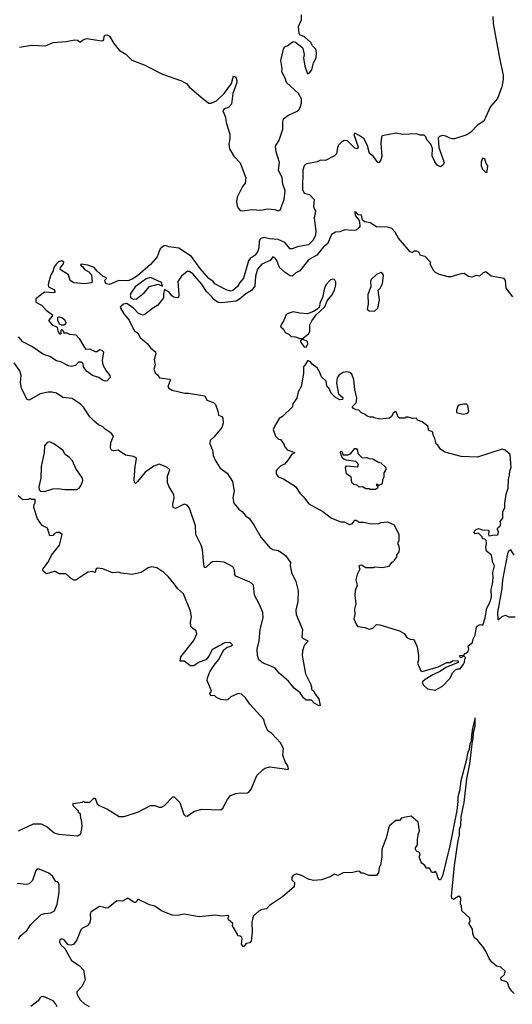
# Model space of a CAD drawing. Extents: x 2293878 to 2522763, y 823964 to 1006972.
# Tile 318 of 407: x 2405196 to 2409749, y 965940 to 975047. Entities that reach past the tile are written whole.
import ezdxf

# ---------------------------------------------------------------- set-up
doc = ezdxf.new("R2010")
doc.units = 0

msp = doc.modelspace()

# ---------------------------------------------------------------- linework, layer by layer
at = {"layer": '0CON20XD'}
for points in [[(2407762, 974202), (2407776.8, 974213.2), (2407788.4, 974235), (2407799.7, 974275), (2407799.2, 974315), (2407772.1, 974365), (2407663.3, 974465), (2407649.6, 974505), (2407618, 974565), (2407623.3, 974595), (2407609.5, 974670.5), (2407633.3, 974775), (2407643.3, 974795), (2407667.5, 974805), (2407725, 974846.2), (2407745, 974840), (2407803, 974793), (2407812.5, 974782.5), (2407823.8, 974725), (2407820, 974695), (2407832.3, 974617.7), (2407855, 974546.7), (2407875, 974556.9), (2407895, 974584.2), (2407912.2, 974647.8), (2407936.8, 974695), (2407940, 974745), (2407932.5, 974775), (2407903.3, 974805), (2407887.5, 974835), (2407827.3, 974887.3), (2407786.4, 974906.4), (2407778.3, 974918.3), (2407772, 974985), (2407800, 975045), (2407800.7, 975090.7)], [(2409569.6, 975075), (2409571.9, 975011.9), (2409630.4, 974690.4), (2409666, 974535), (2409665.2, 974495), (2409650.9, 974425), (2409611.2, 974318.8), (2409548.4, 974245), (2409485, 974109.2), (2409428.6, 974071.4), (2409365, 974006.2), (2409328.8, 973981.2), (2409215, 973946.4), (2409195, 973944.6), (2409171.5, 973951.5)], [(2405195, 974791.4), (2405305, 974812.5), (2405435, 974805.6), (2405505, 974835.8), (2405625, 974846.2), (2405705, 974861.5), (2405729.1, 974859.1), (2405755, 974840), (2405775, 974856.2), (2405815, 974871.9), (2405955, 974850), (2405966.4, 974853.6), (2405974, 974865), (2405977.5, 974895), (2405986.4, 974903.6), (2406005, 974906.7), (2406025, 974893.3), (2406065, 974826.7), (2406116, 974766), (2406177.3, 974727.3), (2406233.4, 974673.4), (2406345, 974628.6), (2406515, 974543.5), (2406692.9, 974482.9), (2406741.2, 974455), (2406762.5, 974425), (2406895, 974311.4), (2406945, 974276), (2406965, 974275.8), (2407015, 974295.8), (2407087.2, 974362.8), (2407153.4, 974456.6), (2407168, 974515), (2407175, 974523.8), (2407193.3, 974515), (2407203.8, 974485), (2407202.5, 974465), (2407165.7, 974364.3), (2407153.8, 974265), (2407126.2, 974235), (2407085, 974221.2), (2407074.3, 974205), (2407096.7, 974145), (2407105.6, 974095), (2407138.3, 973988.3), (2407137.5, 973945), (2407127.7, 973895), (2407133.9, 973853.9), (2407175.6, 973785), (2407235, 973724), (2407284.6, 973585), (2407280.3, 973535), (2407256.8, 973503.2), (2407206.9, 973405), (2407200.6, 973365), (2407206, 973325), (2407215, 973303.5), (2407233.1, 973283.1), (2407255, 973280), (2407345, 973290.6), (2407425, 973286.6), (2407485, 973298.6), (2407555, 973290), (2407585, 973278), (2407604.3, 973285.7), (2407641.1, 973385), (2407648.3, 973465), (2407629.2, 973525), (2407622.5, 973585), (2407586.9, 973655), (2407597.4, 973725), (2407566.1, 973825), (2407561.4, 973878.6), (2407595, 973933.8), (2407626.7, 974035), (2407627.1, 974105), (2407635, 974131.2), (2407675, 974160), (2407762, 974202)], [(2409171.5, 973951.5), (2409135, 973970.5), (2409105, 973976.5), (2409075, 973966.9), (2409063.1, 973955), (2409069.5, 973865), (2409120, 973725), (2409108.8, 973705), (2409085, 973686), (2409055, 973700), (2409032, 973732), (2409007.7, 973787.7), (2409010.5, 973855), (2408996.9, 973895), (2408958.5, 973935), (2408948.9, 973965), (2408935, 973977.5), (2408897.5, 973977.5), (2408865, 973990.5), (2408735, 973986.5), (2408675, 973996.2), (2408545.9, 973974.1), (2408539.2, 973960.8), (2408534.4, 973905), (2408544, 973785), (2408535, 973750), (2408515, 973722.5), (2408505, 973727.5), (2408465, 973781.2), (2408429.1, 973809.1), (2408409.8, 973879.8), (2408380, 973945), (2408334, 973975), (2408295, 973996), (2408285.7, 973984.3), (2408325, 973870), (2408318.8, 973851.2), (2408295, 973860), (2408225, 973927.8), (2408195, 973928.2), (2408171.4, 973915), (2408143.3, 973885), (2408133.3, 973865), (2408123.8, 973805), (2408105, 973786.7), (2408022.5, 973745), (2407975, 973748), (2407945, 973732.2), (2407850, 973715), (2407835, 973707.1), (2407826.1, 973693.9), (2407813.9, 973655), (2407810.2, 973475), (2407825, 973441.9), (2407875, 973429.2), (2407917.1, 973385), (2407910.8, 973315), (2407929.4, 973275), (2407918, 973215), (2407932.8, 973087.2), (2407925.8, 973044.2), (2407905.5, 973005), (2407864.1, 972965.9), (2407827.6, 972957.6), (2407765, 972946.8), (2407715, 972928.2), (2407695, 972928.5), (2407645.5, 972985), (2407585, 973014), (2407505, 973019.4), (2407455, 973031.9), (2407425, 973023.5), (2407415, 973014.4), (2407409, 972995), (2407405, 972936.2), (2407395.5, 972904.5), (2407371.7, 972868.3), (2407325, 972836.7), (2407309.4, 972815), (2407264.5, 972655), (2407230.5, 972615), (2407210.5, 972579.5), (2407165, 972541.1), (2407145, 972535.6), (2407105, 972548.2), (2406998.8, 972605), (2406984.2, 972625), (2406945, 972653.8), (2406865, 972745.7), (2406785, 972855.6), (2406665.8, 972934.2), (2406575, 972946.8), (2406545, 972957.5), (2406525, 972952.2), (2406495, 972928.4), (2406465.2, 972854.8), (2406406, 972784), (2406285, 972677.9), (2406235, 972645.9), (2406195, 972632.2), (2406113.3, 972635), (2406025, 972596.2), (2405997.5, 972605), (2405985, 972620), (2405983.6, 972636.4), (2405997, 972653), (2405995, 972660), (2405965, 972673.8), (2405911.9, 972721.9), (2405885.4, 972755), (2405825, 972777), (2405765, 972785.8), (2405757.5, 972775), (2405775, 972763.8), (2405795, 972735.8), (2405834.3, 972714.3), (2405858.3, 972688.3), (2405865, 972620), (2405856.4, 972613.6), (2405795, 972603.3), (2405695, 972612.5), (2405663.3, 972635), (2405646, 972686), (2405570, 972735), (2405572.5, 972755), (2405600.7, 972789.3), (2405604.4, 972805), (2405585, 972817.4), (2405555, 972806.9), (2405533.8, 972785), (2405511.6, 972755), (2405505.7, 972724.3), (2405485, 972688), (2405464.5, 972624.5), (2405458.5, 972595), (2405462.5, 972575), (2405511.1, 972551.1), (2405520.9, 972535), (2405520, 972525), (2405505, 972521.4), (2405425, 972528.2), (2405344, 972465), (2405343.8, 972433.8), (2405396.7, 972405), (2405441.2, 972361.2), (2405498.3, 972318.3), (2405497.5, 972305), (2405462.5, 972265), (2405495, 972224), (2405543.3, 972203.3), (2405547.5, 972165), (2405565, 972142.5), (2405575, 972140), (2405580, 972145), (2405580, 972175), (2405585, 972180), (2405598.3, 972168.3), (2405605, 972150), (2405631.7, 972151.7), (2405657, 972137), (2405715, 972132.5), (2405745, 972096.7), (2405805, 972000), (2405841.7, 972001.7), (2405895, 971977.5), (2405911.7, 971978.3), (2405935, 971997.5), (2405955, 971990), (2405970, 971975), (2405958.8, 971895), (2405963.8, 971855), (2405995, 971800), (2406030, 971755), (2406032.3, 971737.7), (2406005, 971706.7), (2405985, 971704), (2405961.7, 971711.7), (2405927.7, 971737.7), (2405867.5, 971755), (2405813.8, 971795), (2405786.7, 971836.7), (2405783.8, 971865), (2405765, 971878.6), (2405740, 971880), (2405712.7, 971847.3), (2405675, 971840), (2405646.7, 971845), (2405575, 971881.2), (2405535, 971892.9), (2405475, 971931.4), (2405415, 971950.5), (2405308, 972025), (2405225, 972068.1), (2405185, 972114)], [(2409505, 973632.5), (2409517, 973643), (2409523.3, 973695), (2409508.3, 973718.3), (2409495, 973760), (2409475, 973767.5), (2409461.7, 973728.3), (2409462, 973695), (2409475, 973663.3), (2409505, 973632.5)], [(2409754.2, 972485), (2409691.2, 972565), (2409687.5, 972635), (2409672.9, 972652.9), (2409554.4, 972674.4), (2409505, 972714.4), (2409478.8, 972705), (2409445, 972676.2), (2409415, 972679.4), (2409375.4, 972664.6), (2409345, 972671.5), (2409305, 972699.1), (2409273.1, 972696.9), (2409181.8, 972668.2), (2409155, 972667.9), (2409075, 972691.4), (2409038.8, 972708.8), (2409022.7, 972722.7), (2409008.3, 972751.7), (2408990, 972785), (2408992.5, 972805), (2408945, 972856.7), (2408900, 972865), (2408886.4, 972896.4), (2408866.4, 972906.4), (2408843, 972907), (2408825, 972892.5), (2408805, 972898.8), (2408698.6, 973025), (2408665, 973081.4), (2408635, 973115.7), (2408595, 973129.4), (2408495, 973130.6), (2408435, 973168.8), (2408385, 973177.5), (2408363, 973193), (2408355, 973237.5), (2408325, 973242.5), (2408305, 973267.5), (2408295, 973270), (2408296.7, 973235), (2408330, 973195), (2408337, 973177), (2408338.8, 973135), (2408333.3, 973125), (2408305, 973100.8), (2408265.8, 973095.8), (2408202, 973102), (2408156.3, 973083.6), (2408115, 973080.8), (2408078.8, 973061.2), (2408042.1, 972975), (2408005, 972947.3), (2407940.8, 972869.2), (2407865.2, 972824.8), (2407784.7, 972725.3), (2407748.8, 972705), (2407715, 972675.8), (2407695, 972678.1), (2407649.2, 972709.1), (2407598.5, 972755), (2407570.8, 972825), (2407555, 972843.8), (2407535, 972852.5), (2407510.7, 972819.3), (2407435, 972786), (2407395, 972739.2), (2407374.2, 972675.7), (2407368.1, 972581.9), (2407338.1, 972541.9), (2407285, 972510), (2407228.8, 972461.2), (2407197.8, 972442.2), (2407065, 972427.5), (2407031.8, 972431.8), (2406989.1, 972459.1), (2406971.1, 972485), (2406922.3, 972532.3), (2406875.4, 972605), (2406795, 972695.6), (2406765, 972717.5), (2406745, 972718), (2406692, 972675), (2406658.6, 972625), (2406665.9, 972505.9), (2406663.3, 972476.7), (2406646.2, 972473.8), (2406621.2, 972481.2), (2406602.5, 972492.5), (2406577.9, 972527.9), (2406535, 972550), (2406523.7, 972515), (2406524.6, 972475), (2406471.6, 972405), (2406422.9, 972377.1), (2406355, 972321.9), (2406337.5, 972315), (2406295, 972329), (2406251.2, 972375), (2406185, 972422.8), (2406156.8, 972415), (2406129.3, 972395), (2406124.8, 972385), (2406159.1, 972325), (2406207.3, 972267.3), (2406255, 972171.4), (2406287.3, 972147.3), (2406308.4, 972108.4), (2406375, 972052.7), (2406409.6, 972009.6), (2406450.2, 971975), (2406454, 971956), (2406439.4, 971905), (2406446.8, 971853.2), (2406436.7, 971815), (2406449.5, 971779.5), (2406471.2, 971761.2), (2406487.5, 971735), (2406585, 971721.2), (2406589.2, 971715), (2406566.2, 971655), (2406575, 971637.5), (2406605, 971620), (2406721.7, 971591.7), (2406755, 971593.3), (2406908, 971568), (2406926.7, 971526.7), (2406987.5, 971505), (2407006.1, 971486.1), (2407028.8, 971425), (2407035, 971390), (2407065, 971376.2), (2407075, 971362.5), (2407077.1, 971315), (2407063.8, 971275), (2406990, 971185), (2406956.2, 971155), (2406954.2, 971125), (2406978.2, 971065), (2406985.6, 971015), (2407002.1, 970972.1), (2407047.7, 970897.7), (2407115, 970851.2), (2407163.1, 970775), (2407179.5, 970685), (2407167.5, 970625), (2407175, 970576.2), (2407220, 970520), (2407253.8, 970495), (2407285, 970456), (2407316, 970435), (2407363, 970367), (2407425, 970261.2), (2407509.5, 970159.5), (2407535, 970145.6), (2407584.1, 970135.9), (2407615, 970118.9), (2407655, 970086.9), (2407697.8, 970025), (2407696.7, 969995), (2407707.5, 969935), (2407749.7, 969849.7), (2407771.1, 969765), (2407767.5, 969665), (2407746.9, 969585), (2407751.5, 969545), (2407808.5, 969405), (2407804.5, 969335), (2407815, 969322.2), (2407853.3, 969305), (2407858.1, 969295), (2407830.9, 969269.1), (2407820.8, 969249.1), (2407809.2, 969205), (2407807, 969165), (2407837.3, 968997.3), (2407882.4, 968902.4), (2407893.6, 968876.4), (2407892.5, 968855), (2407915.7, 968835), (2407928, 968808), (2407962, 968765), (2407972.5, 968705), (2407965, 968700), (2407917.5, 968725), (2407891.7, 968751.7), (2407845, 968753.3), (2407820, 968775), (2407789.5, 968819.5), (2407733.1, 968865), (2407679.9, 968929.9), (2407595, 969002.9), (2407557.8, 969047.8), (2407511.9, 969071.9), (2407445, 969093.6), (2407407.5, 969125), (2407394.5, 969165), (2407389.5, 969225), (2407408.3, 969301.7), (2407417.1, 969407.1), (2407446.7, 969515), (2407443.2, 969563.2), (2407408.7, 969645), (2407364.7, 969724.7), (2407356.2, 969815), (2407338.9, 969835), (2407317.2, 969847.2), (2407195, 969900.8), (2407185.5, 969915.5), (2407181.1, 969955), (2407164.5, 969985), (2407085, 970028.8), (2407015, 970035.3), (2406978.8, 970031.2), (2406958.7, 970021.3), (2406915, 969978.8), (2406905, 969980), (2406897.2, 970007.2), (2406885.4, 970145), (2406873.1, 970185), (2406824.6, 970284.6), (2406820.3, 970365), (2406765, 970528.6), (2406745, 970556.7), (2406715, 970566.7), (2406635, 970525.8), (2406614, 970535), (2406611.1, 970565), (2406622.9, 970625), (2406621.5, 970655), (2406573.5, 970733.5), (2406561.2, 970765), (2406560.7, 970825), (2406582.3, 970882.3), (2406555, 970907.5), (2406485, 970934.5), (2406435, 970918.2), (2406357.1, 970862.9), (2406285, 970774), (2406265, 970757.5), (2406256.1, 970766.1), (2406253.8, 970793.8), (2406263.6, 970915), (2406275.8, 970985), (2406271.2, 970995), (2406247.1, 971007.1), (2406175, 971020), (2406106.6, 971066.6), (2406065, 971060.5), (2406044.5, 971064.5), (2406035.7, 971085), (2406039.2, 971135), (2406063.3, 971195), (2406041.2, 971221.2), (2405985, 971260), (2405965, 971281.4), (2405925, 971298.6), (2405883.4, 971333.4), (2405844.6, 971374.6), (2405785, 971461.9), (2405759.2, 971489.2), (2405682.1, 971542.1), (2405595, 971551.1), (2405535, 971591.1), (2405495, 971600.9), (2405460.5, 971600.5)], [(2408475, 972350), (2408505, 972377.5), (2408522, 972455), (2408510, 972545), (2408529.2, 972565), (2408550, 972605), (2408557.5, 972685), (2408549.7, 972699.7), (2408535, 972707.5), (2408495, 972691.4), (2408445.8, 972645), (2408437.5, 972625), (2408441.2, 972575), (2408413.8, 972505), (2408416.2, 972415), (2408408.3, 972368.3), (2408425, 972352.5), (2408475, 972350)], [(2406245, 972460.4), (2406275, 972464.5), (2406345, 972521.5), (2406395, 972578.4), (2406475, 972601.1), (2406515, 972582.5), (2406506.7, 972615), (2406405, 972663.6), (2406365, 972649.3), (2406262.5, 972575), (2406223.6, 972516.4), (2406216.1, 972495), (2406222.8, 972472.8), (2406245, 972460.4)], [(2407785, 972096.7), (2407815, 972100), (2407868.8, 972145), (2407876.2, 972165), (2407878, 972225), (2407897.5, 972262.5), (2407935, 972317.5), (2408015, 972390), (2408038.8, 972445), (2408080.7, 972499.3), (2408104.3, 972545.7), (2408118.8, 972595), (2408119.3, 972619.3), (2408105, 972642.5), (2408085, 972646.2), (2408065, 972636.2), (2408024.3, 972595.7), (2408008.8, 972551.2), (2407994.2, 972475), (2407972, 972435), (2407962.5, 972385), (2407943.8, 972366.2), (2407912.9, 972347.1), (2407855, 972326.7), (2407785, 972332.5), (2407725, 972346), (2407667.5, 972325), (2407656.2, 972315), (2407636, 972265), (2407606.7, 972215), (2407610, 972205), (2407633.3, 972185), (2407650, 972155), (2407685, 972137.5), (2407706.4, 972116.4), (2407745, 972112), (2407785, 972096.7)], [(2405605, 972220), (2405585, 972220), (2405565, 972230), (2405547.5, 972265), (2405550, 972295), (2405565, 972300), (2405585, 972293.8), (2405611.2, 972275), (2405622.5, 972245), (2405618.3, 972231.7), (2405605, 972220)], [(2407845, 972017.5), (2407860, 972045), (2407855, 972070), (2407815, 972090), (2407801.7, 972088.3), (2407790, 972075), (2407795, 972060), (2407825, 972022.5), (2407845, 972017.5)], [(2405460.5, 971600.5), (2405385, 971585.4), (2405285, 971527.5), (2405265, 971533.3), (2405212.2, 971635), (2405202.2, 971695), (2405211.1, 971755), (2405197.6, 971797.6), (2405144, 971874)], [(2409035, 968843.8), (2409105, 968882.5), (2409175, 968957.5), (2409197.5, 969005), (2409225, 969032.5), (2409245, 969042.5), (2409266.4, 969043.6), (2409297.5, 969085), (2409306.4, 969103.6), (2409310, 969135), (2409320, 969145), (2409305, 969160), (2409295, 969160), (2409281.7, 969148.3), (2409268.3, 969148.3), (2409263.8, 969165), (2409301.7, 969168.3), (2409312.5, 969185), (2409339.3, 969200.7), (2409347.5, 969225), (2409342.5, 969255), (2409382.5, 969285), (2409385, 969310), (2409406.7, 969355), (2409419.3, 969430.7), (2409435, 969446.7), (2409455, 969452.5), (2409477.5, 969445), (2409497.8, 969515), (2409513.6, 969605), (2409540.4, 969655), (2409555.3, 969704.8), (2409552.8, 969775), (2409566.7, 969825), (2409573.3, 969885), (2409569.6, 969935), (2409584.4, 969995), (2409567.6, 970027.6), (2409555.4, 970095.4), (2409511.2, 970131.2), (2409504, 970165), (2409511.2, 970205), (2409508.8, 970228.8), (2409495, 970242.5), (2409480, 970245), (2409470, 970255), (2409470, 970265), (2409437, 970297), (2409405, 970290), (2409397.5, 970305), (2409400, 970315), (2409415, 970332.5), (2409435, 970340), (2409475, 970327.5), (2409526.7, 970326.7), (2409532.5, 970315), (2409527.5, 970285), (2409533, 970273), (2409585, 970281.2), (2409605, 970277.5), (2409618.1, 970285), (2409622.2, 970312.2), (2409610, 970335), (2409614, 970346), (2409638, 970365), (2409642, 970385), (2409637.5, 970405), (2409660.8, 970435), (2409662, 970495), (2409679.6, 970535), (2409679.4, 970575), (2409692.4, 970657.6), (2409711, 970715), (2409713.4, 970796.6), (2409724.3, 970835), (2409725.5, 970875), (2409737.3, 970905), (2409728, 971025), (2409684, 971064), (2409655, 971073.8), (2409428.3, 971001.7), (2409275, 971006), (2409126.4, 971046.4), (2409086.7, 971075), (2409062, 971112), (2409045, 971123.8), (2409033.9, 971173.9), (2409016.7, 971205), (2409013, 971233), (2408975, 971250), (2408970, 971285), (2408916.2, 971326.2), (2408871.7, 971341.7), (2408865, 971360), (2408827, 971357), (2408785, 971370), (2408765, 971370), (2408755, 971360), (2408705, 971362.5), (2408695, 971370), (2408675, 971420), (2408665, 971420), (2408650.7, 971409.3), (2408633, 971377), (2408615, 971360), (2408525, 971352.5), (2408473, 971363), (2408465, 971370), (2408435, 971370), (2408408.3, 971378.3), (2408390, 971395), (2408355, 971410), (2408330, 971435), (2408305, 971437.5), (2408280.7, 971450.7), (2408270, 971465), (2408306.1, 971503.9), (2408312.5, 971545), (2408293.8, 971625), (2408285.8, 971715), (2408265, 971767.5), (2408247.5, 971785), (2408215, 971788.8), (2408185, 971783.8), (2408145, 971760), (2408128.8, 971735), (2408124.1, 971684.1), (2408143.8, 971585), (2408181.7, 971551.7), (2408180, 971535), (2408155, 971530), (2408115, 971552.5), (2408073.9, 971593.9), (2408057.5, 971635), (2408035, 971660), (2408030, 971705), (2407984.2, 971744.2), (2407970, 971785), (2407946.4, 971826.4), (2407900.7, 971860.7), (2407885, 971882.5), (2407865, 971892.5), (2407855, 971890), (2407838.3, 971861.7), (2407820, 971835), (2407820, 971775), (2407797.3, 971652.7), (2407770, 971605), (2407756, 971545), (2407720, 971495), (2407716.7, 971465), (2407625, 971377.5), (2407595, 971357.5), (2407550, 971285), (2407540, 971255), (2407560, 971195), (2407587.5, 971167.5), (2407605, 971162.5), (2407619.3, 971149.3), (2407640, 971115), (2407640, 971105), (2407668.3, 971068.3), (2407740, 971045), (2407730, 971035), (2407710.7, 971029.3), (2407677.5, 970975), (2407643, 970937), (2407609.3, 970920.7), (2407575, 970887.5), (2407567, 970873), (2407567, 970847), (2407585, 970817.5), (2407635, 970800), (2407745, 970730), (2407785, 970666.7), (2407818, 970635), (2407869.5, 970569.5), (2407997, 970497), (2408076.4, 970436.4), (2408165, 970402.5), (2408195, 970402.5), (2408245, 970377.5), (2408273, 970387), (2408295, 970417.5), (2408305, 970417.5), (2408335, 970400), (2408375, 970400), (2408445, 970382.5), (2408515, 970387.5), (2408535, 970396.7), (2408595, 970402.5), (2408657.5, 970375), (2408700, 970285), (2408700, 970225), (2408690, 970215), (2408690, 970195), (2408697, 970187), (2408702.5, 970155), (2408700, 970125), (2408680, 970095), (2408680, 970075), (2408660, 970055), (2408655, 970040), (2408645, 970030), (2408635, 970030), (2408605, 969990), (2408551.7, 969978.3), (2408475, 969982.5), (2408465, 969977.5), (2408395, 969976.7), (2408355, 970002.5), (2408330, 969995), (2408340, 969965), (2408313.8, 969915), (2408304, 969865), (2408313.8, 969815), (2408296.2, 969765), (2408292, 969725), (2408304, 969645), (2408291.2, 969595), (2408294.1, 969545.9), (2408283.3, 969505), (2408308.8, 969448.8), (2408322.5, 969435), (2408385, 969426.2), (2408425, 969410), (2408460.7, 969419.3), (2408495, 969454), (2408525, 969450), (2408705, 969393.8), (2408749.5, 969369.5), (2408775, 969333.8), (2408805, 969318), (2408835, 969313.3), (2408845, 969302.5), (2408870, 969245), (2408882.5, 969165), (2408882.5, 969125), (2408873.3, 969095), (2408904.5, 969024.5), (2408915, 969018), (2409065, 969061.2), (2409145, 969100), (2409175, 969102.5), (2409195, 969116.7), (2409245, 969120), (2409250, 969115), (2409248.3, 969101.7), (2409133.8, 969056.2), (2409085, 969021.2), (2409015, 968988.6), (2408945, 968945.5), (2408921.9, 968925), (2408915.8, 968915), (2408924, 968895), (2408965, 968856.2), (2409035, 968843.8)], [(2409295, 971396.7), (2409325, 971403.8), (2409342.5, 971415), (2409346.7, 971425), (2409337, 971477), (2409325, 971490), (2409298.3, 971491.7), (2409258.3, 971481.7), (2409247, 971473), (2409232.5, 971435), (2409233.6, 971413.6), (2409295, 971396.7)], [(2405425, 970683.3), (2405501.7, 970708.3), (2405545, 970711.2), (2405615, 970702.5), (2405725, 970702), (2405745, 970712.9), (2405765, 970740.6), (2405778.5, 970785), (2405775.7, 970805.7), (2405713.8, 970895), (2405685, 970967.5), (2405657.7, 970997.7), (2405616.2, 971025), (2405594, 971064), (2405512.3, 971122.3), (2405475, 971141.2), (2405450, 971135), (2405424.4, 971105), (2405422, 971045), (2405394.3, 970915), (2405390.8, 970805), (2405373.3, 970725), (2405377.5, 970697.5), (2405387, 970687), (2405425, 970683.3)], [(2408435, 970700), (2408425, 970707.5), (2408395, 970707.5), (2408365, 970727.5), (2408335, 970722.5), (2408311.7, 970741.7), (2408285, 970747.5), (2408266.7, 970765), (2408260, 970815), (2408217.5, 970845), (2408207.5, 970905), (2408215, 970920), (2408317.5, 970912.5), (2408327.5, 970925), (2408321.7, 970941.7), (2408301.7, 970961.7), (2408215, 970972.5), (2408191.7, 970981.7), (2408173.3, 971005), (2408160, 971045), (2408163.6, 971056.4), (2408175, 971050), (2408182.5, 971022.5), (2408228.3, 971021.7), (2408255, 971032.5), (2408295, 971080), (2408305, 971080), (2408317.5, 971065), (2408320, 971035), (2408360, 970995), (2408405, 970997.5), (2408425, 970987.5), (2408460, 970985), (2408513, 970953), (2408535, 970947.5), (2408580, 970905), (2408580, 970885), (2408562.5, 970855), (2408562.5, 970815), (2408550.5, 970789.5), (2408545.5, 970755), (2408515, 970737.5), (2408505, 970747.5), (2408491.7, 970748.3), (2408507, 970727), (2408502.5, 970715), (2408485, 970702.5), (2408435, 970700)], [(2405184.5, 967545.5), (2405325, 967607.5), (2405395, 967607.5), (2405450.7, 967580.7), (2405515, 967526.7), (2405555, 967513.3), (2405731.7, 967498.3), (2405760, 967515), (2405772.5, 967585), (2405767.5, 967647.5), (2405760, 967655), (2405757, 967697), (2405740, 967715), (2405740, 967725), (2405690, 967775), (2405691.7, 967798.3), (2405775, 967810), (2405785, 967817.5), (2405795, 967810), (2405845, 967810), (2405880, 967845), (2405895, 967847.5), (2405913, 967793), (2405931.7, 967778.3), (2406006.1, 967746.1), (2406115, 967677.5), (2406163, 967677), (2406295, 967720), (2406405, 967777.5), (2406445, 967777.5), (2406485, 967763.3), (2406506.4, 967763.6), (2406533, 967777), (2406611.7, 967858.3), (2406625, 967860), (2406676.7, 967805), (2406712.5, 967695), (2406725, 967682.5), (2406745, 967680), (2406805, 967722.5), (2406875, 967743.8), (2407055, 967738.6), (2407075, 967754), (2407116.5, 967833.5), (2407145, 967869.5), (2407195, 967890.9), (2407235, 967896.2), (2407295, 967892.9), (2407315, 967902.2), (2407335, 967930), (2407389.3, 968055), (2407445, 968112.3), (2407466, 968125), (2407505.5, 968135.5), (2407620.5, 968119.5), (2407675, 968110), (2407680, 968115), (2407673.3, 968145), (2407653.3, 968175), (2407633.8, 968225), (2407628.8, 968245), (2407633.3, 968305), (2407607, 968357), (2407526.2, 968445), (2407488.3, 968468.3), (2407461.2, 968535), (2407454, 968575), (2407322, 968715), (2407282.5, 968775), (2407245, 968808.8), (2407215, 968814), (2407147.8, 968782.2), (2407115.4, 968754.6), (2407105, 968752.9), (2407055, 968758.8), (2407016.4, 968776.4), (2406995, 968797.5), (2406965, 968793.3), (2406956.7, 968805), (2406954, 968815), (2406967.5, 968835), (2406966.7, 968845), (2406929.4, 968935), (2406932, 968958), (2406954.6, 969015.4), (2406992.8, 969077.2), (2407034.3, 969125), (2407082.7, 969217.3), (2407115, 969243.3), (2407147.7, 969252.3), (2407162.5, 969265), (2407145, 969282.5), (2407097, 969287), (2407033.6, 969253.6), (2406975, 969219.2), (2406945, 969161.2), (2406915.6, 969124.4), (2406855, 969104.3), (2406805, 969069.4), (2406775, 969071.4), (2406715, 969113.3), (2406680, 969115), (2406686, 969155), (2406806.7, 969305), (2406834.2, 969365), (2406826.2, 969395), (2406795, 969416), (2406779.2, 969435), (2406774.1, 969474.1), (2406782.5, 969525), (2406776, 969575), (2406710, 969735), (2406653.8, 969785), (2406625, 969830), (2406567.7, 969897.7), (2406527.5, 969935), (2406465, 969977.5), (2406415, 969986.7), (2406384.1, 969975.9), (2406320, 969935), (2406235, 969913.8), (2406135, 969926.2), (2406105, 969936.2), (2406086.2, 969933.8), (2406055, 969931.2), (2405965, 969968.8), (2405915, 969973.3), (2405900, 969965), (2405895, 969933.3), (2405865, 969943.8), (2405825, 969936.7), (2405715, 969862.5), (2405695, 969863.8), (2405675, 969873.8), (2405621.7, 969921.7), (2405560.7, 969920.7), (2405525, 969942.5), (2405515, 969942.5), (2405445, 969920), (2405412.5, 969945), (2405410, 969965), (2405459.7, 970030.3), (2405490, 970095), (2405563.3, 970185), (2405587.5, 970285), (2405565, 970302.5), (2405535, 970303.3), (2405515, 970292.5), (2405503.6, 970276.4), (2405475, 970272.5), (2405452.5, 970345), (2405405, 970367.5), (2405360.5, 970430.5), (2405327.5, 970535), (2405330, 970565), (2405340, 970575), (2405338.3, 970608.3), (2405305, 970610), (2405295, 970617.5), (2405271.7, 970608.3), (2405225, 970606.7), (2405183, 970643)], [(2409765, 970092.5), (2409735, 970142.5), (2409715, 970130.8), (2409703.8, 970105), (2409658.7, 969865), (2409651.1, 969785), (2409610.6, 969565), (2409615, 969500), (2409625, 969500), (2409655, 969527.5), (2409685, 969537.5), (2409713.6, 969523.6), (2409775, 969522.5)], [(2409765, 966040), (2409745, 966060), (2409720, 966095), (2409707.5, 966135), (2409696.4, 966146.4), (2409645, 966162.5), (2409643.3, 966185), (2409677.5, 966215), (2409682.5, 966245), (2409643.6, 966283.6), (2409603.9, 966293.9), (2409560.7, 966330.7), (2409533.9, 966363.9), (2409507.5, 966425), (2409482.5, 966465), (2409429.3, 966529.3), (2409397, 966557), (2409383.6, 966593.6), (2409382.5, 966635), (2409350, 966685), (2409350, 966695), (2409360, 966705), (2409357, 966737), (2409282.5, 966805), (2409280, 966855), (2409270, 966865), (2409272.5, 966925), (2409255, 966940), (2409205, 966910), (2409191.2, 966921.2), (2409186.2, 966935), (2409189.1, 966970.9), (2409214.7, 967225), (2409248.1, 967455), (2409261.8, 967505), (2409261.1, 967555), (2409272.4, 967595), (2409277.3, 967672.7), (2409305, 967807.5), (2409328.9, 968025), (2409355.5, 968165), (2409380, 968375), (2409388, 968395), (2409390, 968455), (2409407, 968513), (2409405, 968590), (2409382, 968495), (2409370.8, 968425), (2409370, 968375), (2409355, 968347.5), (2409349.2, 968295), (2409335, 968262.5), (2409326.8, 968203.2), (2409273.1, 968006.9), (2409260, 967915), (2409244.6, 967855.4), (2409246.9, 967815), (2409236.5, 967733.5), (2409170.8, 967405), (2409105, 967127.5), (2409085, 967090), (2409075, 967090), (2409062.5, 967105), (2409052.5, 967145), (2409038.3, 967168.3), (2409025, 967160), (2409005, 967160), (2408985, 967200), (2408955, 967200), (2408940, 967225), (2408913.6, 967243.6), (2408905, 967260), (2408890, 967295), (2408890, 967315), (2408897, 967323), (2408890, 967345), (2408865, 967356.7), (2408853.8, 967375), (2408854.3, 967385.7), (2408873.8, 967415), (2408871.7, 967468.3), (2408880.7, 967519.3), (2408892.5, 967545), (2408880, 967625), (2408815, 967680), (2408745, 967667.5), (2408725, 967660), (2408705, 967640), (2408671.7, 967638.3), (2408615, 967590), (2408605, 967570), (2408583.8, 967475), (2408542.5, 967375), (2408543, 967307), (2408530, 967225), (2408520, 967215), (2408511.7, 967158.3), (2408495, 967130), (2408425, 967130), (2408371.7, 967151.7), (2408353, 967153), (2408338.3, 967168.3), (2408325, 967170), (2408275, 967160), (2408185, 967156.7), (2408135, 967130), (2408105, 967143.3), (2408065, 967120), (2407985, 967091.2), (2407915, 967083.3), (2407870, 967095), (2407801.7, 967131.7), (2407755, 967147.5), (2407725.9, 967134.1), (2407711.2, 967115), (2407712.3, 967092.3), (2407736.7, 967065), (2407733, 967027), (2407625, 966932.5), (2407505, 966852.5), (2407476.1, 966823.9), (2407435, 966816.2), (2407405, 966802.5), (2407353.9, 966756.1), (2407342, 966695), (2407343.6, 966606.4), (2407336.4, 966523.6), (2407321.7, 966508.3), (2407289.3, 966500.7), (2407265, 966472.5), (2407247.5, 966495), (2407252.5, 966545), (2407248.8, 966558.8), (2407235, 966570), (2407211.7, 966571.7), (2407208.3, 966588.3), (2407162.5, 966665), (2407167, 966687), (2407125, 966720), (2407122.5, 966735), (2407130, 966755), (2407121.7, 966761.7), (2407065, 966756.2), (2407005.9, 966764.1), (2406855, 966747.5), (2406715, 966773.8), (2406655, 966760), (2406605, 966763.8), (2406506.7, 966805), (2406445, 966846.2), (2406395, 966859.2), (2406295, 966910), (2406285, 966910), (2406280, 966895), (2406265, 966880), (2406255, 966880), (2406195, 966922.5), (2406147, 966893), (2406095, 966897.5), (2406015, 966833.3), (2405995, 966830), (2405967.9, 966837.9), (2405935, 966843.8), (2405856, 966794), (2405846.2, 966775), (2405850.8, 966725), (2405841.2, 966688.8), (2405820, 966665), (2405776.3, 966643.7), (2405761.2, 966628.8), (2405725, 966536.2), (2405695, 966495.8), (2405675, 966487.1), (2405645, 966488.8), (2405606.2, 966535), (2405585, 966543.8), (2405566.7, 966535), (2405564.3, 966515), (2405575, 966491.2), (2405614.3, 966454.3), (2405674.1, 966344.1), (2405745, 966297.1), (2405785.6, 966255), (2405802.5, 966165), (2405769.2, 966105), (2405724.2, 966055), (2405725.6, 966035), (2405755, 965982.5), (2405795, 965943.1), (2405838.7, 965918.7)], [(2405185, 966542.9), (2405208, 966575), (2405265, 966626.7), (2405295.5, 966674.5), (2405395, 966771.1), (2405425, 966780.5), (2405485, 966786.4), (2405518.9, 966805), (2405542.3, 966865), (2405561.5, 966975), (2405560, 967045), (2405553.9, 967063.9), (2405545, 967072.5), (2405530, 967075), (2405500, 967125), (2405465, 967151.2), (2405375, 967190), (2405355, 967190), (2405344.2, 967175.8), (2405313.3, 967085), (2405282.5, 967055), (2405255, 967048.8), (2405175, 967056)], [(2405542.7, 965915), (2405527.2, 965947.2), (2405505, 965972.5), (2405415, 966012), (2405395, 966010), (2405382, 965995), (2405368.3, 965971.7), (2405299.5, 965920.5)]]:
    msp.add_lwpolyline(points, dxfattribs=at)

doc.saveas('drawing.dxf')
